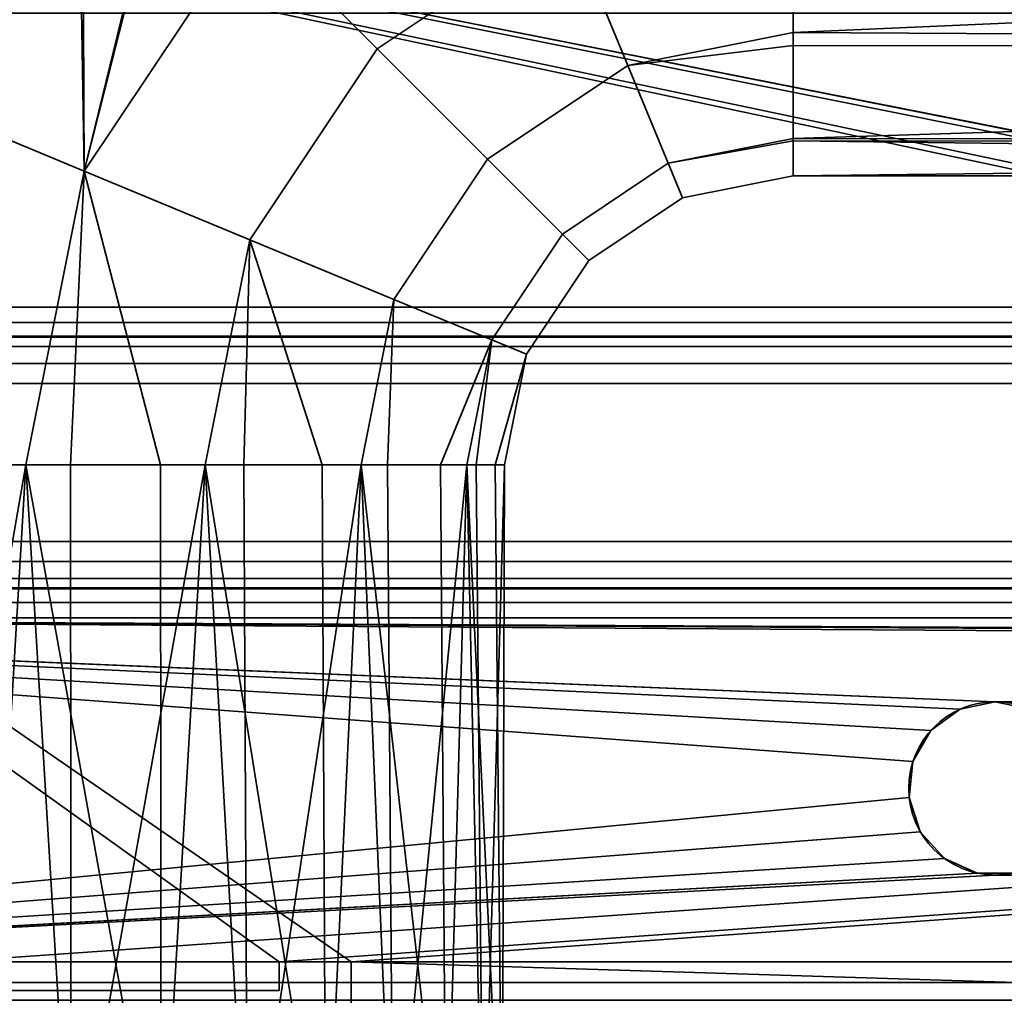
# Model space of a CAD drawing. Header units: millimetres. Extents: x -508 to 6708, y -110 to 248.
# Tile 642 of 656: x 1194 to 1228, y 21 to 54. Entities that reach past the tile are written whole.
import ezdxf

# ---------------------------------------------------------------- set-up
doc = ezdxf.new("R2010")
doc.units = ezdxf.units.MM
doc.layers.add('151', color=7, linetype='Continuous', true_color=0xffffff)

# ---------------------------------------------------------------- blocks, each defined once
blk = doc.blocks.new('UG_SURFACE_002')
at = {"layer": '151', "color": 252, "linetype": 'Continuous', "lineweight": 35}
for points in [[(2057.5, -5.3, 2215.25), (2057.5, 229.4, 2215.25), (942.5, 229.4, 2215.25), (942.5, -5.3, 2215.25)], [(1092.5, -5.3, 2065.25), (1092.5, 229.4, 2065.25), (1907.5, 229.4, 2065.25), (1907.5, -5.3, 2065.25)]]:
    blk.add_3dface(points, dxfattribs=at)
blk = doc.blocks.new('UG_SURFACE_048')
at = {"layer": '151', "color": 254, "linetype": 'Continuous', "lineweight": 35}
for points in [[(1213.207, 57.815, 1089.734), (1206.6, 53.4, 1089.734), (1202.214, 57.786, 1089.082), (1210.833, 63.546, 1089.082)], [(1210.833, 63.546, 1118.918), (1202.214, 57.786, 1118.918), (1206.6, 53.4, 1118.266), (1213.207, 57.815, 1118.266)], [(1196.454, 49.167, 1089.082), (1196.274, 59.671, 1091.138), (1199.349, 60.62, 1090.135)], [(1199.239, 60.593, 1117.64), (1196.408, 59.716, 1116.839), (1196.454, 49.167, 1118.918)], [(1199.349, 60.62, 1090.135), (1202.214, 57.786, 1089.082), (1196.454, 49.167, 1089.082)], [(1196.454, 49.167, 1118.918), (1202.214, 57.786, 1118.918), (1199.239, 60.593, 1117.64)], [(1190.974, 51.437, 1116.99), (1196.408, 59.716, 1116.839), (1193.18, 58.716, 1115.926)], [(1196.408, 59.716, 1116.839), (1190.974, 51.437, 1116.99), (1196.454, 49.167, 1118.918)], [(1196.454, 49.167, 1089.082), (1190.974, 51.437, 1091.01), (1196.274, 59.671, 1091.138)], [(1192.759, 58.586, 1092.285), (1196.274, 59.671, 1091.138), (1190.974, 51.437, 1091.01)], [(1213.207, 57.815, 1118.266), (1215.274, 52.824, 1115.147), (1221, 53.963, 1115.147), (1221, 58.376, 1117.695)], [(1221, 58.376, 1090.305), (1221, 53.963, 1092.853), (1215.274, 52.824, 1092.853), (1213.207, 57.815, 1089.734)], [(1319, 58.277, 1117.865), (1221, 58.376, 1117.695), (1221, 53.963, 1115.147)], [(1221, 53.963, 1092.853), (1221, 58.376, 1090.305), (1319, 58.277, 1090.135)], [(1221, 53.963, 1115.147), (1319, 53.402, 1114.615), (1319, 58.277, 1117.865)], [(1319, 58.277, 1090.135), (1319, 53.402, 1093.385), (1221, 53.963, 1092.853)], [(1206.6, 53.4, 1089.734), (1202.185, 46.793, 1089.734), (1196.454, 49.167, 1089.082), (1202.214, 57.786, 1089.082)], [(1202.214, 57.786, 1118.918), (1196.454, 49.167, 1118.918), (1202.185, 46.793, 1118.266), (1206.6, 53.4, 1118.266)], [(1215.274, 52.824, 1092.853), (1210.42, 49.58, 1092.853), (1206.6, 53.4, 1089.734), (1213.207, 57.815, 1089.734)], [(1213.207, 57.815, 1118.266), (1206.6, 53.4, 1118.266), (1210.42, 49.58, 1115.147), (1215.274, 52.824, 1115.147)], [(1215.274, 52.824, 1092.853), (1221, 53.963, 1092.853), (1221, 53.516, 1093.467)], [(1221, 53.516, 1114.532), (1221, 53.963, 1115.147), (1215.274, 52.824, 1115.147)], [(1319, 53.402, 1093.385), (1221, 53.516, 1093.467), (1221, 53.963, 1092.853)], [(1221, 53.963, 1115.147), (1221, 53.516, 1114.532), (1319, 53.402, 1114.615)], [(1210.42, 49.58, 1092.853), (1207.176, 44.726, 1092.853), (1202.185, 46.793, 1089.734), (1206.6, 53.4, 1089.734)], [(1206.6, 53.4, 1118.266), (1202.185, 46.793, 1118.266), (1207.176, 44.726, 1115.147), (1210.42, 49.58, 1115.147)], [(1215.274, 52.824, 1115.147), (1216.677, 49.437, 1110.101), (1221, 50.297, 1110.101), (1221, 53.516, 1114.532)], [(1221, 53.516, 1093.467), (1221, 50.297, 1097.899), (1216.677, 49.437, 1097.899), (1215.274, 52.824, 1092.853)], [(1319, 53.402, 1114.615), (1221, 53.516, 1114.532), (1221, 50.297, 1110.101)], [(1221, 50.297, 1097.899), (1221, 53.516, 1093.467), (1319, 53.402, 1093.385)], [(1221, 50.297, 1110.101), (1319, 50.144, 1109.746), (1319, 53.402, 1114.615)], [(1221, 50.297, 1097.899), (1319, 53.402, 1093.385), (1319, 50.144, 1098.254)], [(1216.677, 49.437, 1097.899), (1213.012, 46.988, 1097.899), (1210.42, 49.58, 1092.853), (1215.274, 52.824, 1092.853)], [(1215.274, 52.824, 1115.147), (1210.42, 49.58, 1115.147), (1213.012, 46.988, 1110.101), (1216.677, 49.437, 1110.101)], [(1190.974, 51.437, 1091.01), (1196.454, 49.167, 1089.082), (1194.432, 39, 1089.082), (1189.975, 39, 1090.53)], [(1192.957, 39, 1118.439), (1194.432, 39, 1118.918), (1196.454, 49.167, 1118.918), (1190.974, 51.437, 1116.99)], [(1216.677, 49.437, 1097.899), (1221, 50.297, 1097.899), (1221, 50.218, 1098.27)], [(1221, 50.218, 1109.73), (1221, 50.297, 1110.101), (1216.677, 49.437, 1110.101)], [(1216.677, 49.437, 1110.101), (1217.173, 48.239, 1104), (1221, 49, 1104), (1221, 50.218, 1109.73)], [(1221, 50.218, 1098.27), (1221, 49, 1104), (1217.173, 48.239, 1104), (1216.677, 49.437, 1097.899)], [(1319, 50.144, 1098.254), (1221, 50.218, 1098.27), (1221, 50.297, 1097.899)], [(1221, 50.297, 1110.101), (1221, 50.218, 1109.73), (1319, 50.144, 1109.746)], [(1319, 50.144, 1109.746), (1221, 50.218, 1109.73), (1221, 49, 1104)], [(1319, 49, 1104), (1221, 49, 1104), (1221, 50.218, 1098.27)], [(1221, 50.218, 1098.27), (1319, 50.144, 1098.254), (1319, 49, 1104)], [(1221, 49, 1104), (1319, 49, 1104), (1319, 50.144, 1109.746)], [(1213.012, 46.988, 1097.899), (1210.563, 43.323, 1097.899), (1207.176, 44.726, 1092.853), (1210.42, 49.58, 1092.853)], [(1210.42, 49.58, 1115.147), (1207.176, 44.726, 1115.147), (1210.563, 43.323, 1110.101), (1213.012, 46.988, 1110.101)], [(1196.454, 49.167, 1118.918), (1194.432, 39, 1118.918), (1199.093, 39, 1118.428)], [(1195.974, 39, 1089.244), (1194.432, 39, 1089.082), (1196.454, 49.167, 1089.082)], [(1196.454, 49.167, 1089.082), (1202.185, 46.793, 1089.734), (1200.635, 39, 1089.734), (1195.974, 39, 1089.244)], [(1199.093, 39, 1118.428), (1200.635, 39, 1118.266), (1202.185, 46.793, 1118.266), (1196.454, 49.167, 1118.918)], [(1217.173, 48.239, 1104), (1213.929, 46.071, 1104), (1213.012, 46.988, 1097.899), (1216.677, 49.437, 1097.899)], [(1216.677, 49.437, 1110.101), (1213.012, 46.988, 1110.101), (1213.929, 46.071, 1104), (1217.173, 48.239, 1104)], [(1202.185, 46.793, 1118.266), (1200.635, 39, 1118.266), (1204.694, 39, 1115.923)], [(1201.978, 39, 1090.51), (1200.635, 39, 1089.734), (1202.185, 46.793, 1089.734)], [(1202.185, 46.793, 1089.734), (1207.176, 44.726, 1092.853), (1206.037, 39, 1092.853), (1201.978, 39, 1090.51)], [(1204.694, 39, 1115.923), (1206.037, 39, 1115.147), (1207.176, 44.726, 1115.147), (1202.185, 46.793, 1118.266)], [(1213.929, 46.071, 1104), (1211.761, 42.827, 1104), (1210.563, 43.323, 1097.899), (1213.012, 46.988, 1097.899)], [(1213.012, 46.988, 1110.101), (1210.563, 43.323, 1110.101), (1211.761, 42.827, 1104), (1213.929, 46.071, 1104)], [(1210.563, 43.323, 1110.101), (1207.176, 44.726, 1115.147), (1206.037, 39, 1115.147), (1208.792, 39, 1111.356)], [(1206.949, 39, 1094.107), (1206.037, 39, 1092.853), (1207.176, 44.726, 1092.853)], [(1207.176, 44.726, 1092.853), (1210.563, 43.323, 1097.899), (1209.703, 39, 1097.899), (1206.949, 39, 1094.107)], [(1208.792, 39, 1111.356), (1209.703, 39, 1110.101), (1210.563, 43.323, 1110.101)], [(1211.761, 42.827, 1104), (1210.563, 43.323, 1110.101), (1209.703, 39, 1110.101), (1210.678, 39, 1105.517)], [(1210.026, 39, 1099.416), (1209.703, 39, 1097.899), (1210.563, 43.323, 1097.899)], [(1210.563, 43.323, 1097.899), (1211.761, 42.827, 1104), (1211, 39, 1104), (1210.026, 39, 1099.416)], [(1210.678, 39, 1105.517), (1211, 39, 1104), (1211.761, 42.827, 1104)], [(1189.899, 13, 1090.297), (1189.975, 39, 1090.53), (1194.432, 39, 1089.082)], [(1194.432, 39, 1089.082), (1196, 13, 1089), (1189.899, 13, 1090.297)], [(1194.432, 39, 1118.918), (1192.881, 13, 1118.672), (1199.119, 13, 1118.672)], [(1194.432, 39, 1118.918), (1192.957, 39, 1118.439), (1192.881, 13, 1118.672)], [(1199.119, 13, 1118.672), (1199.093, 39, 1118.428), (1194.432, 39, 1118.918)], [(1194.432, 39, 1089.082), (1195.974, 39, 1089.244), (1196, 13, 1089)], [(1196, 13, 1089), (1195.974, 39, 1089.244), (1200.635, 39, 1089.734)], [(1200.635, 39, 1089.734), (1202.101, 13, 1090.297), (1196, 13, 1089)], [(1200.635, 39, 1118.266), (1199.093, 39, 1118.428), (1199.119, 13, 1118.672)], [(1200.635, 39, 1118.266), (1199.119, 13, 1118.672), (1204.817, 13, 1116.135)], [(1204.817, 13, 1116.135), (1204.694, 39, 1115.923), (1200.635, 39, 1118.266)], [(1200.635, 39, 1089.734), (1201.978, 39, 1090.51), (1202.101, 13, 1090.297)], [(1202.101, 13, 1090.297), (1201.978, 39, 1090.51), (1206.037, 39, 1092.853)], [(1206.037, 39, 1092.853), (1207.147, 13, 1093.963), (1202.101, 13, 1090.297)], [(1206.037, 39, 1115.147), (1204.694, 39, 1115.923), (1204.817, 13, 1116.135)], [(1206.037, 39, 1115.147), (1204.817, 13, 1116.135), (1208.99, 13, 1111.5)], [(1208.99, 13, 1111.5), (1208.792, 39, 1111.356), (1206.037, 39, 1115.147)], [(1206.037, 39, 1092.853), (1206.949, 39, 1094.107), (1207.147, 13, 1093.963)], [(1207.147, 13, 1093.963), (1206.949, 39, 1094.107), (1209.703, 39, 1097.899)], [(1209.703, 39, 1097.899), (1210.266, 13, 1099.365), (1207.147, 13, 1093.963)], [(1209.703, 39, 1110.101), (1208.792, 39, 1111.356), (1208.99, 13, 1111.5)], [(1209.703, 39, 1110.101), (1208.99, 13, 1111.5), (1210.918, 13, 1105.568)], [(1210.918, 13, 1105.568), (1210.678, 39, 1105.517), (1209.703, 39, 1110.101)], [(1209.703, 39, 1097.899), (1210.026, 39, 1099.416), (1210.266, 13, 1099.365)], [(1210.266, 13, 1099.365), (1210.026, 39, 1099.416), (1211, 39, 1104)], [(1211, 39, 1104), (1210.918, 13, 1105.568), (1210.266, 13, 1099.365)], [(1211, 39, 1104), (1210.678, 39, 1105.517), (1210.918, 13, 1105.568)]]:
    blk.add_3dface(points, dxfattribs=at)
blk = doc.blocks.new('UG_SURFACE_256')
at = {"layer": '151', "color": 252, "linetype": 'Continuous', "lineweight": 35}
for points in [[(1135.5, -22.22, 2021.75), (1864.5, -22.22, 2021.75), (1864.5, 61.62, 2021.75), (1135.5, 61.62, 2021.75)], [(1137, -22.22, 2020.25), (1137, 61.62, 2020.25), (1863, 61.62, 2020.25), (1863, -22.22, 2020.25)]]:
    blk.add_3dface(points, dxfattribs=at)
blk = doc.blocks.new('UG_SURFACE_262')
at = {"layer": '151', "color": 252, "linetype": 'Continuous', "lineweight": 35}
for points in [[(1862, 68.5, 2020.25), (1138, 68.5, 2020.25), (1189.3, 21.801, 2020.25), (1191.8, 21.801, 2020.25)], [(1138, 68.5, 2018.75), (1203.2, 21.801, 2018.75), (1191.8, 21.801, 2018.75)], [(1138, 68.5, 2018.75), (1357.633, 21.801, 2018.75), (1205.7, 21.801, 2018.75)], [(1205.7, 21.801, 2018.75), (1203.2, 21.801, 2018.75), (1138, 68.5, 2018.75)], [(1138, 68.5, 2018.75), (1371.533, 21.801, 2018.75), (1360.133, 21.801, 2018.75)], [(1138, 68.5, 2018.75), (1578.467, 21.801, 2018.75), (1575.967, 21.801, 2018.75)], [(1360.133, 21.801, 2018.75), (1357.633, 21.801, 2018.75), (1138, 68.5, 2018.75)], [(1138, 68.5, 2018.75), (1589.867, 21.801, 2018.75), (1578.467, 21.801, 2018.75)], [(1575.967, 21.801, 2018.75), (1374.033, 21.801, 2018.75), (1138, 68.5, 2018.75)], [(1374.033, 21.801, 2018.75), (1371.533, 21.801, 2018.75), (1138, 68.5, 2018.75)], [(1138, 68.5, 2018.75), (1796.8, 21.801, 2018.75), (1794.3, 21.801, 2018.75)], [(1138, 68.5, 2018.75), (1808.2, 21.801, 2018.75), (1796.8, 21.801, 2018.75)], [(1794.3, 21.801, 2018.75), (1592.367, 21.801, 2018.75), (1138, 68.5, 2018.75)], [(1592.367, 21.801, 2018.75), (1589.867, 21.801, 2018.75), (1138, 68.5, 2018.75)], [(1138, 68.5, 2018.75), (1862, 68.5, 2018.75), (1810.7, 21.801, 2018.75), (1808.2, 21.801, 2018.75)], [(1862, 68.5, 2020.25), (1191.8, 21.801, 2020.25), (1203.2, 21.801, 2020.25)], [(1862, 68.5, 2020.25), (1203.2, 21.801, 2020.25), (1205.7, 21.801, 2020.25)], [(1205.7, 21.801, 2020.25), (1357.633, 21.801, 2020.25), (1862, 68.5, 2020.25)], [(1191.8, 21.801, 2020.25), (1191.8, 20.801, 2020.25), (1203.2, 20.801, 2020.25), (1203.2, 21.801, 2020.25)], [(1203.2, 21.801, 2018.75), (1203.2, 20.801, 2018.75), (1191.8, 20.801, 2018.75), (1191.8, 21.801, 2018.75)], [(1203.2, 21.801, 2018.75), (1205.7, 21.801, 2018.75), (1205.7, 21.801, 2020.25), (1203.2, 21.801, 2020.25)], [(1203.2, 20.801, 2018.75), (1203.2, 21.801, 2018.75), (1203.2, 21.801, 2020.25), (1203.2, 20.801, 2020.25)], [(1205.7, 17.08, 2020.25), (1205.7, 21.801, 2020.25), (1205.7, 21.801, 2018.75), (1205.7, 17.08, 2018.75)], [(1205.7, 21.801, 2020.25), (1357.633, 17.08, 2020.25), (1357.633, 21.801, 2020.25)], [(1205.7, 21.801, 2020.25), (1205.7, 17.08, 2020.25), (1357.633, 17.08, 2020.25)], [(1357.633, 21.801, 2018.75), (1357.633, 17.08, 2018.75), (1205.7, 17.08, 2018.75), (1205.7, 21.801, 2018.75)], [(1191.8, 20.801, 2018.75), (1203.2, 20.801, 2018.75), (1203.2, 20.801, 2020.25), (1191.8, 20.801, 2020.25)]]:
    blk.add_3dface(points, dxfattribs=at)
blk = doc.blocks.new('UG_SURFACE_265')
at = {"layer": '151', "color": 252, "linetype": 'Continuous', "lineweight": 35}
for points in [[(1846, 63.629, 7.25), (1154, 63.629, 7.25), (1154, 6.5, 7.25), (1846, 6.5, 7.25)], [(1846, 63.629, 6.25), (1846, 6.5, 6.25), (1154, 6.5, 6.25), (1154, 63.629, 6.25)]]:
    blk.add_3dface(points, dxfattribs=at)
blk = doc.blocks.new('UG_SURFACE_266')
at = {"layer": '151', "color": 252, "linetype": 'Continuous', "lineweight": 35}
for points in [[(1158, 44.454, 6.25), (1842, 44.454, 6.25), (1842, 54.632, 6.25), (1158, 54.632, 6.25)], [(1158, 54.632, 4.75), (1842, 54.632, 4.75), (1842, 44.454, 4.75), (1158, 44.454, 4.75)], [(1158, 43.418, 6.07), (1842, 43.418, 6.07), (1842, 44.454, 6.25), (1158, 44.454, 6.25)], [(1158, 44.454, 4.75), (1842, 44.454, 4.75), (1842, 43.922, 4.658), (1158, 43.922, 4.658)], [(1158, 43.922, 4.658), (1842, 43.922, 4.658), (1842, 43.453, 4.392), (1158, 43.453, 4.392)], [(1158, 43.453, 4.392), (1842, 43.453, 4.392), (1842, 43.1, 3.984), (1158, 43.1, 3.984)], [(1158, 42.502, 5.552), (1842, 42.502, 5.552), (1842, 43.418, 6.07), (1158, 43.418, 6.07)], [(1158, 43.1, 3.984), (1842, 43.1, 3.984), (1842, 36.346, -7.256), (1158, 36.346, -7.256)], [(1158, 41.814, 4.756), (1842, 41.814, 4.756), (1842, 42.502, 5.552), (1158, 42.502, 5.552)], [(1158, 35.06, -6.484), (1842, 35.06, -6.484), (1842, 41.814, 4.756), (1158, 41.814, 4.756)], [(1158, 36.346, -7.256), (1842, 36.346, -7.256), (1842, 35.658, -8.052), (1158, 35.658, -8.052)], [(1158, 35.658, -8.052), (1842, 35.658, -8.052), (1842, 34.743, -8.57), (1158, 34.743, -8.57)], [(1158, 34.708, -6.892), (1842, 34.708, -6.892), (1842, 35.06, -6.484), (1158, 35.06, -6.484)], [(1158, 34.743, -8.57), (1842, 34.743, -8.57), (1842, 33.706, -8.75), (1158, 33.706, -8.75)], [(1158, 34.238, -7.158), (1842, 34.238, -7.158), (1842, 34.708, -6.892), (1158, 34.708, -6.892)], [(1158, 33.706, -7.25), (1842, 33.706, -7.25), (1842, 34.238, -7.158), (1158, 34.238, -7.158)], [(1158, 33.706, -7.25), (1770.78, 30.541, -7.25), (1772, 30.8, -7.25)], [(1769.771, 29.807, -7.25), (1158, 33.706, -7.25), (1228, 30.8, -7.25)], [(1158, 33.706, -7.25), (1769.771, 29.807, -7.25), (1770.78, 30.541, -7.25)], [(1772, 30.8, -7.25), (1842, 33.706, -7.25), (1158, 33.706, -7.25)], [(1158, 33.706, -7.25), (1226.78, 30.541, -7.25), (1228, 30.8, -7.25)], [(1158, 33.706, -7.25), (1225.771, 29.807, -7.25), (1226.78, 30.541, -7.25)], [(1158, 33.706, -7.25), (1158, 21.08, -7.25), (1225.016, 27.486, -7.25), (1225.147, 28.727, -7.25)], [(1225.147, 28.727, -7.25), (1225.771, 29.807, -7.25), (1158, 33.706, -7.25)], [(1228, 30.8, -8.75), (1158, 33.706, -8.75), (1769.771, 29.807, -8.75)], [(1158, 33.706, -8.75), (1225.771, 29.807, -8.75), (1225.147, 28.727, -8.75)], [(1225.147, 28.727, -8.75), (1225.016, 27.486, -8.75), (1158, 21.08, -8.75), (1158, 33.706, -8.75)], [(1158, 33.706, -8.75), (1842, 33.706, -8.75), (1772, 30.8, -8.75)], [(1772, 30.8, -8.75), (1770.78, 30.541, -8.75), (1158, 33.706, -8.75)], [(1770.78, 30.541, -8.75), (1769.771, 29.807, -8.75), (1158, 33.706, -8.75)], [(1158, 33.706, -8.75), (1228, 30.8, -8.75), (1226.78, 30.541, -8.75)], [(1226.78, 30.541, -8.75), (1225.771, 29.807, -8.75), (1158, 33.706, -8.75)], [(1228, 30.8, -8.75), (1228, 30.8, -7.25), (1226.78, 30.541, -7.25), (1226.78, 30.541, -8.75)], [(1229.22, 30.541, -8.75), (1229.22, 30.541, -7.25), (1228, 30.8, -7.25), (1228, 30.8, -8.75)], [(1228, 30.8, -7.25), (1229.22, 30.541, -7.25), (1769.771, 29.807, -7.25)], [(1769.771, 29.807, -8.75), (1229.22, 30.541, -8.75), (1228, 30.8, -8.75)], [(1226.78, 30.541, -8.75), (1226.78, 30.541, -7.25), (1225.771, 29.807, -7.25), (1225.771, 29.807, -8.75)], [(1225.771, 29.807, -8.75), (1225.771, 29.807, -7.25), (1225.147, 28.727, -7.25), (1225.147, 28.727, -8.75)], [(1225.147, 28.727, -8.75), (1225.147, 28.727, -7.25), (1225.016, 27.486, -7.25), (1225.016, 27.486, -8.75)], [(1225.402, 26.3, -7.25), (1225.016, 27.486, -7.25), (1158, 21.08, -7.25)], [(1158, 21.08, -8.75), (1225.016, 27.486, -8.75), (1225.402, 26.3, -8.75)], [(1225.016, 27.486, -8.75), (1225.016, 27.486, -7.25), (1225.402, 26.3, -7.25), (1225.402, 26.3, -8.75)], [(1158, 21.08, -7.25), (1226.237, 25.373, -7.25), (1225.402, 26.3, -7.25)], [(1225.402, 26.3, -8.75), (1226.237, 25.373, -8.75), (1158, 21.08, -8.75)], [(1225.402, 26.3, -8.75), (1225.402, 26.3, -7.25), (1226.237, 25.373, -7.25), (1226.237, 25.373, -8.75)], [(1227.376, 24.866, -7.25), (1226.237, 25.373, -7.25), (1158, 21.08, -7.25)], [(1158, 21.08, -8.75), (1226.237, 25.373, -8.75), (1227.376, 24.866, -8.75)], [(1226.237, 25.373, -8.75), (1226.237, 25.373, -7.25), (1227.376, 24.866, -7.25), (1227.376, 24.866, -8.75)], [(1158, 21.08, -7.25), (1842, 21.08, -7.25), (1228.624, 24.866, -7.25), (1227.376, 24.866, -7.25)], [(1158, 21.08, -8.75), (1227.376, 24.866, -8.75), (1228, 24.8, -8.75)], [(1228, 24.8, -8.75), (1842, 21.08, -8.75), (1158, 21.08, -8.75)], [(1227.376, 24.866, -7.25), (1228.624, 24.866, -7.25), (1228, 24.8, -8.75)], [(1228, 24.8, -8.75), (1227.376, 24.866, -8.75), (1227.376, 24.866, -7.25)], [(1228.624, 24.866, -7.25), (1228.624, 24.866, -8.75), (1228, 24.8, -8.75)], [(1228, 24.8, -8.75), (1228.624, 24.866, -8.75), (1842, 21.08, -8.75)], [(1158, 20.475, -7.13), (1842, 20.475, -7.13), (1842, 21.08, -7.25), (1158, 21.08, -7.25)], [(1158, 21.08, -8.75), (1842, 21.08, -8.75), (1842, 19.901, -8.516), (1158, 19.901, -8.516)]]:
    blk.add_3dface(points, dxfattribs=at)
blk = doc.blocks.new('UG_SURFACE_276')
at = {"layer": '151', "color": 7, "linetype": 'Continuous', "lineweight": 35}
for points in [[(1846.65, 10.15, 2003.9), (1846.65, 228.15, 2003.9), (1153.35, 228.15, 2003.9), (1153.35, 10.15, 2003.9)], [(1153.5, 10.15, 2003.75), (1153.5, 228.15, 2003.75), (1846.5, 228.15, 2003.75), (1846.5, 10.15, 2003.75)]]:
    blk.add_3dface(points, dxfattribs=at)
blk = doc.blocks.new('UG_SURFACE_277')
at = {"layer": '151', "color": 41, "linetype": 'Continuous', "lineweight": 35}
for points in [[(1846.65, 228.15, 2003.9), (1846.65, 10.15, 2003.9), (1153.35, 10.15, 2003.9), (1153.35, 228.15, 2003.9)], [(1860.5, 18, 2017.75), (1860.5, 70, 2017.75), (1139.5, 70, 2017.75), (1139.5, 18, 2017.75)]]:
    blk.add_3dface(points, dxfattribs=at)

msp = doc.modelspace()

# ---------------------------------------------------------------- linework, layer by layer
at = {"layer": '151', "color": 253, "linetype": 'Continuous', "lineweight": -3}
for p, q in [((1842, 44.454, 6.25), (1158, 44.454, 6.25)), ((1842, 44.454, 4.75), (1158, 44.454, 4.75)), ((1842, 43.1, 3.984), (1158, 43.1, 3.984)), ((1842, 41.814, 4.756), (1158, 41.814, 4.756)), ((1842, 36.346, -7.256), (1158, 36.346, -7.256)), ((1842, 35.06, -6.484), (1158, 35.06, -6.484)), ((1842, 33.706, -7.25), (1158, 33.706, -7.25)), ((1842, 33.706, -8.75), (1158, 33.706, -8.75)), ((1205.7, 21.801, 2018.75), (1203.2, 21.801, 2018.75)), ((1203.2, 21.801, 2020.25), (1203.2, 20.801, 2020.25)), ((1205.7, 21.801, 2020.25), (1203.2, 21.801, 2020.25)), ((1203.2, 21.801, 2018.75), (1203.2, 21.801, 2020.25)), ((1203.2, 21.801, 2018.75), (1203.2, 20.801, 2018.75)), ((1205.7, 21.801, 2018.75), (1205.7, 21.801, 2020.25)), ((1205.7, 17.08, 2020.25), (1205.7, 21.801, 2020.25)), ((1205.7, 17.08, 2018.75), (1205.7, 21.801, 2018.75)), ((1842, 21.08, -7.25), (1158, 21.08, -7.25)), ((1842, 21.08, -8.75), (1158, 21.08, -8.75)), ((1203.2, 20.801, 2020.25), (1191.8, 20.801, 2020.25)), ((1203.2, 20.801, 2018.75), (1191.8, 20.801, 2018.75)), ((1203.2, 20.801, 2018.75), (1203.2, 20.801, 2020.25))]:
    msp.add_line(p, q, dxfattribs=at)
at = {"layer": '151', "color": 253, "linetype": 'Continuous', "lineweight": -3, "extrusion": (0, 1, 0)}
msp.add_circle((-1196, 1104, 39), 15, dxfattribs=at)
at = {"layer": '151', "color": 253, "linetype": 'Continuous', "lineweight": -3}
msp.add_circle((1228, 27.8, -8.75), 3, dxfattribs=at)
at = {"layer": '151', "color": 253, "linetype": 'Continuous', "lineweight": -3, "extrusion": (0, 0, -1)}
msp.add_circle((-1228, 27.8, 7.25), 3, dxfattribs=at)
at = {"layer": '151', "color": 253, "linetype": 'Continuous', "lineweight": -3, "extrusion": (1, 0, 0)}
msp.add_arc((64, 1104, 1221), 15, 73.0972, 286.9028, dxfattribs=at)

# ---------------------------------------------------------------- block references
at = {"layer": '151', "color": 253, "linetype": 'Continuous', "lineweight": -3}
for name in ['UG_SURFACE_276', 'UG_SURFACE_002', 'UG_SURFACE_277', 'UG_SURFACE_265', 'UG_SURFACE_256', 'UG_SURFACE_266', 'UG_SURFACE_048', 'UG_SURFACE_262']:
    msp.add_blockref(name, (0, 0), dxfattribs=at)

doc.saveas('drawing.dxf')
